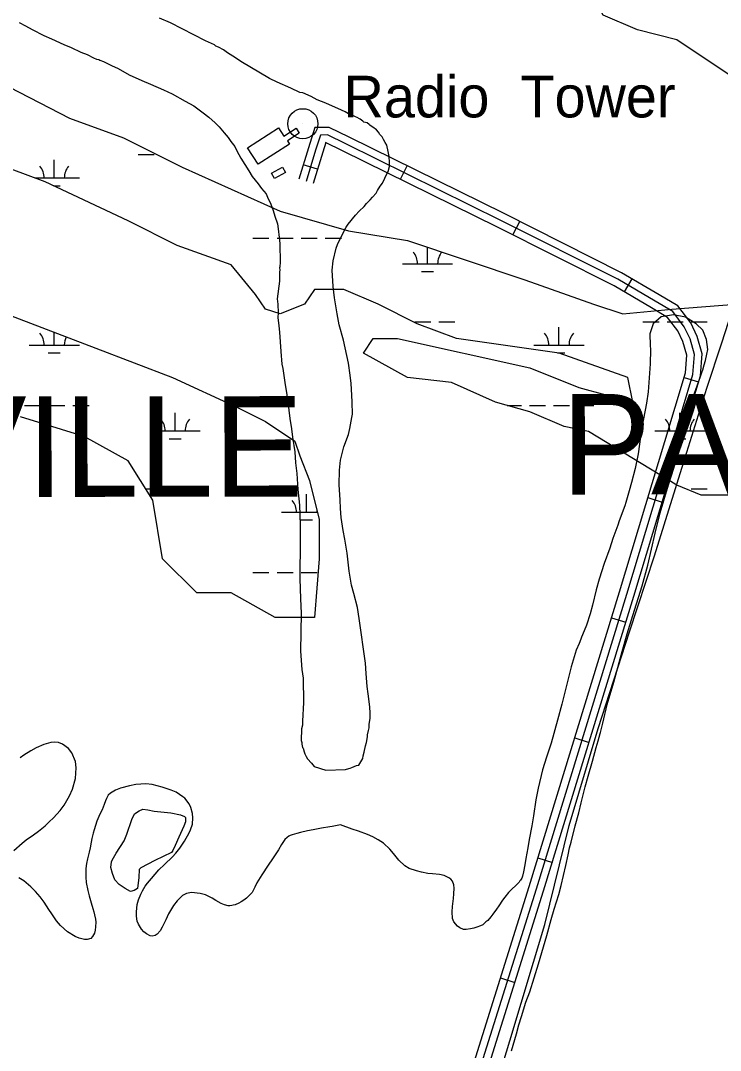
# Model space of a CAD drawing. Extents: x 3297772 to 3335630, y 634068 to 659439.
# Drawn here: x 3324403 to 3325794, y 651613 to 653663 of the extents above; entities that cross this region are included whole.
import ezdxf

# ---------------------------------------------------------------- set-up
doc = ezdxf.new("R2010")
doc.units = 0
for name, color, linetype in [('V-BLDG-OTLN', 7, 'Continuous'), ('V-ROAD-CNTR', 7, 'Continuous'), ('V-SITE-VEGE', 7, 'Continuous'), ('V-TOPO-GNAM-IDEN', 7, 'Continuous'), ('V-TOPO-SHOR', 7, 'Continuous'), ('V-TOPO-TOWR', 7, 'Continuous'), ('V-TOPO-TOWR-IDEN', 7, 'Continuous'), ('V-WETL-SWMP', 7, 'Continuous')]:
    doc.layers.add(name, color=color, linetype=linetype)

msp = doc.modelspace()

# ---------------------------------------------------------------- linework, layer by layer
at = {"layer": 'V-BLDG-OTLN'}
for points in [[(3324853.7, 653409.7), (3324915.3, 653449.6), (3324926, 653433), (3324950.3, 653448.7), (3324956.8, 653438.7), (3324933.1, 653423.3), (3324937.1, 653417.1), (3324875.1, 653376.9)], [(3324929.2, 653360.3), (3324907.2, 653348.5), (3324901.5, 653359.1), (3324923.5, 653371)]]:
    msp.add_lwpolyline(points, close=True, dxfattribs=at)
at = {"layer": 'V-ROAD-CNTR'}
for p, q in [((3324993.2, 653366.7), (3324964.5, 653375.4)), ((3325157.8, 653347), (3325171.1, 653373.9)), ((3325381.7, 653236.1), (3325395.3, 653262.9)), ((3325603.4, 653122.6), (3325618.5, 653148.5)), ((3325722.1, 652952.5), (3325750.8, 652943.9)), ((3325650.1, 652713.1), (3325678.8, 652704.4)), ((3325577.8, 652473.9), (3325606.4, 652465.1)), ((3325504.6, 652234.8), (3325533.3, 652226)), ((3325431.4, 651995.8), (3325460.1, 651987)), ((3325357.1, 651757.2), (3325385.7, 651748.2))]:
    msp.add_line(p, q, dxfattribs=at)
for points in [[(3325228.3, 651242.2), (3325282, 651416.9), (3325442.7, 651930.1), (3325622.3, 652516.8), (3325712.5, 652816.2), (3325754.4, 652955.8), (3325757.7, 652999.6), (3325748.1, 653034.2), (3325735.2, 653061.1), (3325709.7, 653094.8), (3325672.4, 653116.9), (3325597.3, 653160.9), (3325364.4, 653278.5), (3325056, 653430.8), (3325016, 653450.1), (3324987.8, 653449.9), (3324974.8, 653409.6), (3324955.9, 653347.1)], [(3325187.9, 651161.9), (3325267.7, 651421.4), (3325428.4, 651934.5), (3325607.9, 652521.1), (3325698.1, 652820.5), (3325739.6, 652958.5), (3325742.5, 652998.1), (3325734, 653029), (3325722.3, 653053.2), (3325699.5, 653083.4), (3325664.8, 653104), (3325590.1, 653147.7), (3325357.7, 653265.1), (3325049.4, 653417.3), (3325012.6, 653435.1), (3324998.8, 653435), (3324989.2, 653405.1), (3324970.2, 653342.7)], [(3325253.4, 651425.8), (3325414, 651939), (3325593.6, 652525.5), (3325683.7, 652824.8), (3325724.7, 652961.3), (3325727.4, 652996.6), (3325719.9, 653023.7), (3325709.5, 653045.3), (3325689.3, 653072), (3325657.2, 653091.1), (3325582.9, 653134.5), (3325351, 653251.7), (3325042.9, 653403.8), (3325009.2, 653420), (3325009.7, 653420.1), (3325003.5, 653400.6), (3324984.6, 653338.3)]]:
    msp.add_lwpolyline(points, dxfattribs=at)
at = {"layer": 'V-SITE-VEGE'}
for points in [[(3325058.1, 652956.7), (3325054.8, 652981), (3325044.7, 653026.8), (3325036.1, 653057.4), (3325031.9, 653078.9), (3325026.9, 653111.2), (3325024.5, 653133.7), (3325022.3, 653166), (3325024.3, 653184.8), (3325030, 653209.8), (3325032.8, 653216.9), (3325041.1, 653234.7), (3325050.3, 653251.6), (3325053.9, 653257.8), (3325068.5, 653275.6), (3325075.8, 653283.5), (3325085.7, 653292.4), (3325090.3, 653298.6), (3325097.6, 653305.7), (3325102.1, 653311), (3325109.4, 653318.9), (3325112.2, 653324.3), (3325117.6, 653333.2), (3325122.2, 653339.4), (3325126.8, 653349.2), (3325130.5, 653356.3), (3325133.3, 653362.5), (3325136.1, 653372.4), (3325136.2, 653380.4), (3325135.4, 653392.1), (3325133.8, 653402), (3325131.2, 653414.5), (3325127.7, 653420), (3325124.2, 653426.3), (3325121.6, 653431.7), (3325117.2, 653436.2), (3325114.6, 653440.7), (3325110.1, 653445.3), (3325103, 653450.7), (3325099.5, 653452.6), (3325096.8, 653454.4), (3325095.9, 653456.2), (3325091.5, 653459), (3325085.3, 653460.8), (3325083.5, 653462.6), (3325078.2, 653466.3), (3325076.4, 653467.2), (3325071.9, 653470), (3325068.4, 653470.9), (3325063, 653473.7), (3325055, 653477.4), (3325047.9, 653481), (3325033.6, 653487.5), (3325022.9, 653492.1), (3325009.6, 653498.6), (3325000.7, 653501.4), (3324992.6, 653505), (3324980.2, 653511.5), (3324964.1, 653518.9), (3324957.9, 653519.8), (3324940.1, 653528.1), (3324912.5, 653540.1), (3324897.3, 653547.5), (3324840.4, 653581.4), (3324829.8, 653588.7), (3324813.8, 653598.8), (3324805.8, 653604.3), (3324796, 653609.8), (3324790.6, 653611.6), (3324789.8, 653613.4), (3324788, 653614.3), (3324770.2, 653622.6), (3324700.7, 653658.5), (3324678.5, 653667.7)], [(3324399.7, 653658.8), (3324412.1, 653652.4), (3324425.5, 653645), (3324448.6, 653633.1), (3324463.8, 653626.6), (3324488.7, 653615.5), (3324503, 653609.1), (3324522.6, 653599.9), (3324535, 653595.2), (3324547.5, 653588.8), (3324553.7, 653586), (3324558.2, 653585.1), (3324560, 653584.2), (3324567.1, 653581.4), (3324583.1, 653573.1), (3324596.5, 653567.5), (3324618.7, 653554.7), (3324643.7, 653543.6), (3324660.6, 653536.2), (3324686.5, 653525.2), (3324704.3, 653516.9), (3324730.1, 653502.2), (3324747, 653493), (3324765.6, 653479.3), (3324777.1, 653470.2), (3324789.5, 653459.3), (3324797.5, 653451.1), (3324807.2, 653439.4), (3324815.2, 653430.3), (3324820.4, 653422.2), (3324828.4, 653412.2), (3324832.7, 653403.2), (3324840.6, 653388.8), (3324856.4, 653363.5), (3324863.4, 653352.6), (3324874.9, 653338.1), (3324881.9, 653328.2), (3324890.8, 653318.2), (3324893.3, 653311), (3324900.3, 653297.5), (3324904.7, 653284.9), (3324908.1, 653273.2), (3324913.3, 653257.9), (3324914.9, 653248), (3324916.5, 653231), (3324918.1, 653219.3)], [(3324918.1, 653219.3), (3324917.9, 653204.1), (3324918.7, 653196), (3324918.5, 653181.6), (3324918.4, 653172.7), (3324917.5, 653170.9), (3324918.3, 653166.4), (3324917.4, 653162), (3324917.2, 653144), (3324913.1, 653109.1), (3324913.9, 653098.4), (3324914.6, 653081.3), (3324914.4, 653071.5), (3324916, 653055.3), (3324917.6, 653042.8), (3324919.8, 653004.2), (3324922.2, 652979.1), (3324923.9, 652970.1), (3324928, 652942.3), (3324932.1, 652918), (3324933.7, 652903.7), (3324937.8, 652870.5), (3324941.1, 652849.8), (3324943.6, 652833.7), (3324947.7, 652804), (3324949.2, 652782.5), (3324951.6, 652761), (3324953.9, 652729.6), (3324957.1, 652698.2), (3324958.3, 652658.7), (3324958.8, 652628.3), (3324957.8, 652552.1), (3324959.1, 652511.8), (3324960.5, 652483.1), (3324959.5, 652407.8), (3324961.8, 652371.1), (3324964.2, 652354), (3324965.2, 652305.1), (3324963.1, 652268), (3324963, 652260), (3324961.1, 652252.8), (3324960.8, 652229.5), (3324961.7, 652225.9), (3324961.6, 652222.3), (3324963.3, 652216), (3324964.2, 652214.2), (3324966.8, 652207), (3324967.6, 652203.4), (3324970.3, 652198), (3324972.9, 652193.5), (3324980.8, 652184.5), (3324986.1, 652178.1), (3325009.7, 652170.7), (3325048.8, 652171.9), (3325055.1, 652173.6), (3325057.8, 652174.5), (3325061.4, 652176.2), (3325070.4, 652179.7), (3325074.9, 652180.5), (3325083.1, 652193.9), (3325084.1, 652199.2), (3325086, 652206.4), (3325088.8, 652218.9), (3325090.7, 652226), (3325092.6, 652236.8), (3325092.7, 652241.2), (3325094.6, 652249.3), (3325095.5, 652254.6), (3325095.6, 652261.8), (3325096.6, 652266.3), (3325097.6, 652273.4), (3325097.7, 652284.2), (3325097, 652296.7), (3325093.7, 652322.8), (3325092.1, 652337.1), (3325089.8, 652363.1), (3325088.3, 652383.8), (3325076, 652472.6), (3325072.7, 652494.2), (3325065, 652522.1), (3325060.7, 652539.1), (3325055.7, 652567), (3325054.1, 652584.9), (3325051.7, 652602.9), (3325047.6, 652630.7), (3325044.2, 652647.8), (3325040.1, 652673.8), (3325038.5, 652691.8), (3325037.8, 652708.8), (3325036.4, 652738.4), (3325036.8, 652767.9), (3325038.9, 652787.6), (3325045.5, 652814.4), (3325054.8, 652838.5), (3325057.6, 652851), (3325061.5, 652872.4), (3325062.5, 652879.6), (3325061.9, 652902.9), (3325061.2, 652917.3), (3325059.7, 652940.6), (3325058.1, 652956.7)], [(3325525.4, 652137.6), (3325531.1, 652158.8), (3325540, 652188.8), (3325547.3, 652215.4), (3325551.5, 652229.3), (3325555.4, 652243.6), (3325556.1, 652245.8), (3325558.5, 652256), (3325560.8, 652264.4), (3325569.3, 652301), (3325575.1, 652321.4), (3325582.4, 652345.9), (3325598.6, 652406.6), (3325608.9, 652441.7), (3325620, 652478.6), (3325638.4, 652537.8), (3325650, 652578.7), (3325664.7, 652642.3), (3325674.4, 652682.9), (3325690.9, 652738.5), (3325702, 652772.1), (3325715.1, 652818.8), (3325722.4, 652848.8), (3325732.5, 652888.7), (3325739.8, 652912.1), (3325754.6, 652954.4), (3325757.3, 652962.4), (3325759.2, 652967.6), (3325762.2, 652977.4), (3325764.6, 652985.8), (3325767.3, 652999), (3325769.2, 653007.8), (3325766.6, 653027.9), (3325759.1, 653046.4), (3325746.2, 653059.4), (3325724.9, 653072.7), (3325700.9, 653076.9), (3325676.5, 653073), (3325660.9, 653059.3), (3325654.1, 653039), (3325654.9, 653016.2), (3325655.5, 653007.8), (3325654.4, 652979.2), (3325650.8, 652923.5), (3325647.6, 652901.5), (3325641.3, 652869.7), (3325637.7, 652848.8), (3325633.6, 652819.5), (3325630.5, 652800.1), (3325624.9, 652771.2), (3325617.6, 652743.5), (3325613, 652726.6), (3325606.5, 652703.6), (3325604.2, 652696.7), (3325593.1, 652666.7), (3325590.5, 652658.3), (3325580.6, 652631.7), (3325574.1, 652612.7), (3325563.4, 652582), (3325553.5, 652550.6), (3325547.3, 652529.4), (3325539.6, 652499.1), (3325535.3, 652481.5), (3325528.1, 652459.2), (3325523.5, 652447.9), (3325517.9, 652435.2), (3325516.7, 652431.1), (3325513.3, 652422.8), (3325507.6, 652409.3), (3325497.3, 652376.4), (3325478.7, 652301.8), (3325470.6, 652270), (3325457.5, 652224.3), (3325448.4, 652196.6), (3325440.7, 652171), (3325432.2, 652134.8), (3325427.5, 652111.7), (3325422.3, 652079.5), (3325419.4, 652059.7), (3325414.3, 652032.3), (3325411.2, 652016.2), (3325407.6, 651994.6), (3325405.2, 651982.2), (3325402.8, 651967.9), (3325400.9, 651959.8), (3325399.4, 651955.8), (3325396.8, 651951.8), (3325395.3, 651950), (3325393.8, 651947.8), (3325372.6, 651927.2), (3325365.5, 651918.1), (3325360.7, 651911.6), (3325353.9, 651900.7), (3325348.7, 651893.8), (3325342, 651884), (3325337.9, 651878.9), (3325331.5, 651871.6), (3325327.5, 651868.4), (3325321.5, 651862.9), (3325317.1, 651860.4), (3325310.1, 651858)], [(3324389.2, 652010.8), (3324405.5, 652025.6), (3324413.7, 652032.1), (3324428.5, 652042.2), (3324438.1, 652049.4), (3324451.1, 652059.9), (3324459.6, 652067.5), (3324467.8, 652075.8), (3324481.2, 652090.3), (3324489.4, 652101.2), (3324499.9, 652119.8), (3324505.6, 652132.9), (3324511.7, 652154.1), (3324513.1, 652175), (3324511.8, 652187.8), (3324504.7, 652204.8), (3324497.8, 652213.7), (3324485.8, 652222.3)], [(3324485.8, 652222.3), (3324477.8, 652225.7), (3324470.5, 652226.5), (3324462.8, 652225.9), (3324448.8, 652222), (3324433.3, 652214.9), (3324423, 652209.2), (3324409.3, 652200.5), (3324401.9, 652195.1)], [(3324688.5, 651982.7), (3324704.5, 651998.3), (3324711.2, 652005.5), (3324719.4, 652015.3), (3324723.5, 652021.1), (3324728.7, 652029.5), (3324732.1, 652035.3), (3324737.4, 652044.8), (3324740.4, 652052.1), (3324744.2, 652063.4), (3324745.1, 652075.9), (3324744.5, 652084.3), (3324741.3, 652096.1), (3324737.8, 652103.5), (3324729.1, 652114.6), (3324725.1, 652117.6), (3324712, 652126.5), (3324701.8, 652130.7), (3324683.9, 652136.8), (3324664.2, 652141.8), (3324651.3, 652143.1), (3324631.5, 652141.9), (3324619, 652139.5), (3324601, 652135), (3324591, 652131), (3324581.1, 652124.9), (3324577, 652121), (3324573.2, 652114), (3324571.3, 652109.7), (3324568.6, 652102), (3324566.7, 652096.9), (3324564.5, 652091.8), (3324560.7, 652084.1), (3324558.1, 652078.3), (3324554.3, 652069.2), (3324548.6, 652051.6), (3324547, 652045.1), (3324544.3, 652034.8), (3324543.1, 652027.5), (3324540.8, 652016.2), (3324538.8, 652007.7), (3324535.3, 651994.2), (3324533.7, 651985.1), (3324532.5, 651974.8), (3324532.3, 651957.9), (3324532.9, 651946.9), (3324536.3, 651930.8), (3324538.8, 651920.4), (3324543, 651906.5), (3324546.2, 651895.4), (3324548.3, 651888.8), (3324549.7, 651882.5), (3324551.4, 651873.7), (3324552, 651868.2), (3324551.5, 651858.7), (3324550.7, 651852.1), (3324549.2, 651846.2), (3324545.4, 651839.3), (3324542.1, 651835.7), (3324535.1, 651833.2), (3324529.9, 651833.3), (3324519.3, 651836), (3324510.9, 651839.4), (3324496, 651848.7), (3324481.9, 651861.4), (3324473.9, 651871), (3324464.6, 651884.4), (3324458.8, 651893.2), (3324449.1, 651907.7), (3324441.5, 651918.4), (3324432.5, 651929.2), (3324423.1, 651938.1), (3324408.9, 651950), (3324399.1, 651956.4)], [(3325378.8, 651611.7), (3325388.8, 651646), (3325393.4, 651663.6), (3325398.4, 651680.4), (3325407.5, 651708.9), (3325415.1, 651729.3), (3325432.4, 651784.8), (3325448.9, 651841.8), (3325457.7, 651873.6), (3325463.9, 651894.1), (3325472.7, 651923), (3325477.7, 651940.9), (3325486.6, 651980.7), (3325491.3, 652002.3), (3325494.4, 652015.9), (3325497.5, 652027.5), (3325505.7, 652060.1), (3325512.6, 652085.7), (3325517.2, 652105.4), (3325525.4, 652137.6)], [(3325310.1, 651858), (3325303.8, 651856.2), (3325297.6, 651854.8), (3325288.7, 651853.5), (3325283.6, 651853.5), (3325276.3, 651856.9), (3325271.2, 651859.9), (3325264.4, 651868.5), (3325261.2, 651875.5), (3325260.6, 651888.7), (3325261.5, 651899.3), (3325263.5, 651915.1), (3325264.4, 651924.6), (3325264.9, 651935.9), (3325263.9, 651942.2), (3325261.4, 651949.9), (3325258.1, 651953.6), (3325254.5, 651956.6), (3325244.7, 651960.8), (3325235.5, 651962.7), (3325221.6, 651964.4), (3325212.4, 651965.2), (3325199.6, 651967.6), (3325190.1, 651969.9), (3325175.5, 651974.9), (3325166.4, 651980.1), (3325154.5, 651991.3), (3325144, 652004.6), (3325136.8, 652013.5), (3325124.1, 652025.1), (3325113.9, 652031.8), (3325103.3, 652037.8), (3325092.4, 652042.7), (3325074.5, 652049.2), (3325062.1, 652053.4), (3325038.7, 652061.8), (3325022.2, 652058.7), (3325017.4, 652058), (3325001.2, 652055.3), (3324984.3, 652051.8), (3324972.9, 652049.8), (3324959.3, 652046.7), (3324951.6, 652044.6), (3324942.7, 652041.7), (3324938.7, 652040.3), (3324936.1, 652039.3), (3324932.8, 652036.7), (3324928.3, 652032.4), (3324921.2, 652022.6), (3324915.6, 652012), (3324903.2, 651994.2), (3324894.6, 651981.5), (3324882.3, 651962.2), (3324872.5, 651946.2), (3324868.4, 651937.4), (3324863.1, 651927.2), (3324858.7, 651922.5), (3324851.6, 651916), (3324846.4, 651912), (3324841.2, 651908.4), (3324836.4, 651905.9), (3324829.4, 651902.7), (3324825.4, 651901.7), (3324822.4, 651901.4), (3324818.4, 651900.7), (3324815.1, 651900.7), (3324807.8, 651902.6), (3324801.2, 651904.9), (3324791, 651911.3), (3324783.4, 651915.8), (3324770.3, 651922.2), (3324759.6, 651924.9), (3324742.4, 651927), (3324732.5, 651924.9), (3324724.4, 651921), (3324713.6, 651910.8), (3324706.9, 651901.4), (3324696.8, 651884.3), (3324691.1, 651873), (3324684, 651858), (3324680.2, 651850.7), (3324674.2, 651844.2), (3324670.2, 651841.3), (3324663.9, 651840), (3324659.9, 651841.1), (3324653, 651844.9), (3324647.9, 651849), (3324642.8, 651854.2), (3324636.7, 651863.8), (3324634.6, 651869.7), (3324632.9, 651880.3), (3324633, 651888.4), (3324634.7, 651903.1), (3324637, 651912.6), (3324641.5, 651923.9), (3324644.9, 651930.1), (3324650.5, 651939.5), (3324655, 651945.7), (3324662.8, 651955.2), (3324677.4, 651972.2), (3324688.5, 651982.7)]]:
    msp.add_lwpolyline(points, dxfattribs=at)
at = {"layer": 'V-TOPO-SHOR'}
for points in [[(3325016, 650090), (3324890.4, 650054.9), (3324887.2, 650058.6), (3324912.5, 650133.2), (3324961.6, 650287.6), (3325017.3, 650460.4), (3325064.1, 650627.6), (3325105.7, 650759.5), (3325167.3, 650960), (3325245.2, 651213), (3325308.4, 651410.7), (3325375.8, 651631.5), (3325445, 651863.1), (3325493.8, 652060.6), (3325551, 652253.6), (3325613.7, 652446.2), (3325663.5, 652597.1), (3325723.9, 652792.8), (3325767.5, 652931), (3325797, 653021.6), (3325849.8, 653183.6)], [(3324629, 652084), (3324638.2, 652089.5), (3324645.8, 652093), (3324655.4, 652091.7), (3324668.5, 652088.7), (3324701.6, 652085.5), (3324720.6, 652081.7), (3324728.2, 652078.4), (3324730.5, 652076.3), (3324730.8, 652068), (3324727.5, 652059.2), (3324717.3, 652037), (3324709.9, 652020.8), (3324705.4, 652010.5), (3324702.9, 652006.9), (3324669.2, 651990.6), (3324641.5, 651976.2), (3324638.3, 651972.7), (3324637.7, 651957.1), (3324635, 651934.8), (3324628.6, 651931.3), (3324621.4, 651929.4), (3324610.7, 651934.8), (3324598.8, 651942.9), (3324589.8, 651952.2), (3324585.6, 651965), (3324581.7, 651976.6), (3324583.5, 651988.1), (3324584.7, 651991.7), (3324592.5, 652005.6), (3324608.3, 652030.1), (3324613.7, 652043.2), (3324623.6, 652072.2), (3324629, 652084)]]:
    msp.add_lwpolyline(points, dxfattribs=at)
at = {"layer": 'V-TOPO-TOWR'}
msp.add_line((3324963.9, 653457.4), (3324963.9, 653457.4), dxfattribs=at)
msp.add_circle((3324963.9, 653457.4), 30, dxfattribs=at)
at = {"layer": 'V-WETL-SWMP'}
for p, q in [((3324469.4, 653349.5), (3324469.4, 653385.5)), ((3324636.5, 653395.9), (3324668.5, 653395.9)), ((3324431, 653349.5), (3324519.4, 653349.5)), ((3324468, 653334), (3324481.4, 653334)), ((3324864.5, 653229.4), (3324896.5, 653229.4)), ((3324912.5, 653229.4), (3324944.5, 653229.4)), ((3324960.5, 653229.4), (3324992.5, 653229.4)), ((3325008.5, 653229.4), (3325040.5, 653229.4)), ((3325211.8, 653178.6), (3325211.8, 653211.7)), ((3325161.8, 653178.6), (3325261.8, 653178.6)), ((3325199.8, 653163.2), (3325223.8, 653163.2)), ((3325186.4, 653063.2), (3325218.4, 653063.2)), ((3325234.4, 653063.2), (3325266.4, 653063.2)), ((3325473.2, 653016.8), (3325473.2, 653052.8)), ((3325640.3, 653063.2), (3325672.3, 653063.2)), ((3325688.3, 653063.2), (3325720.3, 653063.2)), ((3325736.3, 653063.2), (3325768.3, 653063.2)), ((3324469.4, 653016.8), (3324469.4, 653042.2)), ((3324419.4, 653016.8), (3324519.4, 653016.8)), ((3325423.2, 653016.8), (3325523.2, 653016.8)), ((3324457.4, 653001.4), (3324481.4, 653001.4)), ((3325470.1, 653001.4), (3325485.2, 653001.4)), ((3324410.6, 652896.7), (3324442.6, 652896.7)), ((3324458.6, 652896.7), (3324490.6, 652896.7)), ((3324506.6, 652896.7), (3324538.6, 652896.7)), ((3325370.4, 652896.7), (3325398.4, 652896.7)), ((3325414.4, 652896.7), (3325446.4, 652896.7)), ((3325462.4, 652896.7), (3325494.4, 652896.7)), ((3325510.4, 652896.7), (3325542.4, 652896.7)), ((3324709.9, 652846), (3324709.9, 652882)), ((3325713.7, 652846), (3325713.7, 652882)), ((3324659.9, 652846), (3324759.9, 652846)), ((3324697.9, 652830.5), (3324721.9, 652830.5)), ((3325663.7, 652846), (3325763.7, 652846)), ((3325701.7, 652830.5), (3325725.7, 652830.5)), ((3324651.7, 652730.5), (3324668.5, 652730.5)), ((3324684.5, 652730.5), (3324716.5, 652730.5)), ((3324732.5, 652730.5), (3324764.5, 652730.5)), ((3325736.3, 652730.5), (3325768.3, 652730.5)), ((3324971.3, 652684.1), (3324971.3, 652720.1)), ((3324921.3, 652684.1), (3324992.9, 652684.1)), ((3324959.3, 652668.7), (3324983.3, 652668.7)), ((3324864.5, 652564), (3324896.5, 652564)), ((3324912.5, 652564), (3324944.5, 652564)), ((3324960.5, 652564), (3324992.5, 652564))]:
    msp.add_line(p, q, dxfattribs=at)
msp.add_lwpolyline([(3325814.6, 653770.8), (3326009.4, 653712.3), (3326097, 653692.8), (3326204.2, 653653.8), (3326311.3, 653595.3), (3326428.1, 653517.4), (3326476.8, 653458.9), (3326418.4, 653419.9), (3326213.9, 653419.9), (3326126.3, 653429.6), (3326038.6, 653449.1), (3325941.2, 653468.6), (3325707.5, 653624.6), (3325629.6, 653644.1), (3325561.4, 653673.3), (3325541.9, 653712.3), (3325561.4, 653761), (3325629.6, 653819.5), (3325678.3, 653809.7)], close=True, dxfattribs=at)
for points in [[(3324159.1, 653644.1), (3324499.9, 653468.6)], [(3325921.7, 652718.2), (3325756.2, 652718.2), (3325707.5, 652737.7), (3325532.2, 652844.9), (3325483.5, 652854.6), (3325415.3, 652883.9), (3325347.2, 652903.4), (3325259.5, 652942.4), (3325171.9, 652952.1), (3325084.2, 653000.8), (3325103.7, 653030.1), (3325152.4, 653030.1), (3325415.3, 652971.6), (3325512.7, 652932.6), (3325619.9, 652903.4), (3325610.1, 652952.1), (3325473.8, 653000.8), (3325269.3, 653030.1), (3325191.4, 653059.3), (3325113.5, 653098.3), (3325045.3, 653127.5), (3324986.9, 653127.5), (3324967.4, 653098.3), (3324918.7, 653078.8), (3324889.5, 653088.5), (3324870, 653117.8), (3324821.3, 653176.3), (3324714.2, 653215.2), (3324616.8, 653264), (3324451.2, 653341.9), (3324032.5, 653497.9)], [(3324499.9, 653468.6), (3324607.1, 653429.6), (3324723.9, 653371.2), (3324918.7, 653283.5)], [(3324918.7, 653283.5), (3325055, 653244.5), (3325171.9, 653225), (3325405.6, 653147), (3325541.9, 653098.3), (3325600.4, 653078.8), (3325697.8, 653088.5), (3325824.4, 653098.3)], [(3324246.7, 653127.5), (3324704.4, 652952.1), (3324831, 652893.6), (3324889.5, 652864.4), (3324947.9, 652825.4), (3324957.6, 652796.2), (3324977.1, 652747.4), (3324996.6, 652669.5), (3324996.6, 652591.5), (3324986.9, 652474.5), (3324909, 652474.5), (3324821.3, 652523.3), (3324753.1, 652523.3), (3324685, 652591.5), (3324665.5, 652708.4), (3324616.8, 652786.4), (3324529.2, 652835.1), (3324402.6, 652874.1)]]:
    msp.add_lwpolyline(points, dxfattribs=at)
for centre, start, end in [((3324414.2, 653349.9), 359.2282, 40.7718), ((3324524.7, 653349.9), 139.2282, 180.7718), ((3325156.6, 653179.1), 359.2282, 40.7718), ((3325267.1, 653179.1), 139.2282, 180.7718), ((3324414.2, 653017.3), 359.2282, 40.7718), ((3324524.7, 653017.3), 153.3473, 180.7718), ((3325418, 653017.3), 359.2282, 40.7718), ((3325528.5, 653017.3), 139.2282, 180.7718), ((3324654.7, 652846.4), 359.2282, 40.7718), ((3324765.1, 652846.4), 139.2282, 180.7718), ((3325658.5, 652846.4), 359.2282, 40.7718), ((3325769, 652846.4), 139.2282, 180.7718), ((3324916.1, 652684.6), 359.2282, 40.7718), ((3325026.6, 652684.6), 172.3463, 180.7718)]:
    msp.add_arc(centre, 35.2, start, end, dxfattribs=at)

# ---------------------------------------------------------------- texts
at = {"layer": 'V-TOPO-GNAM-IDEN'}
for s, p in [('IBERVILLE', (3323611.9, 652713.5)), ('PARISH,', (3325478, 652719.2))]:
    msp.add_text(s, height=200, rotation=0.0734, dxfattribs=at).set_placement(p)
at = {"layer": 'V-TOPO-TOWR-IDEN'}
msp.add_text('Radio  Tower', height=83, dxfattribs=at).set_placement((3325044.9, 653470))

doc.saveas('drawing.dxf')
